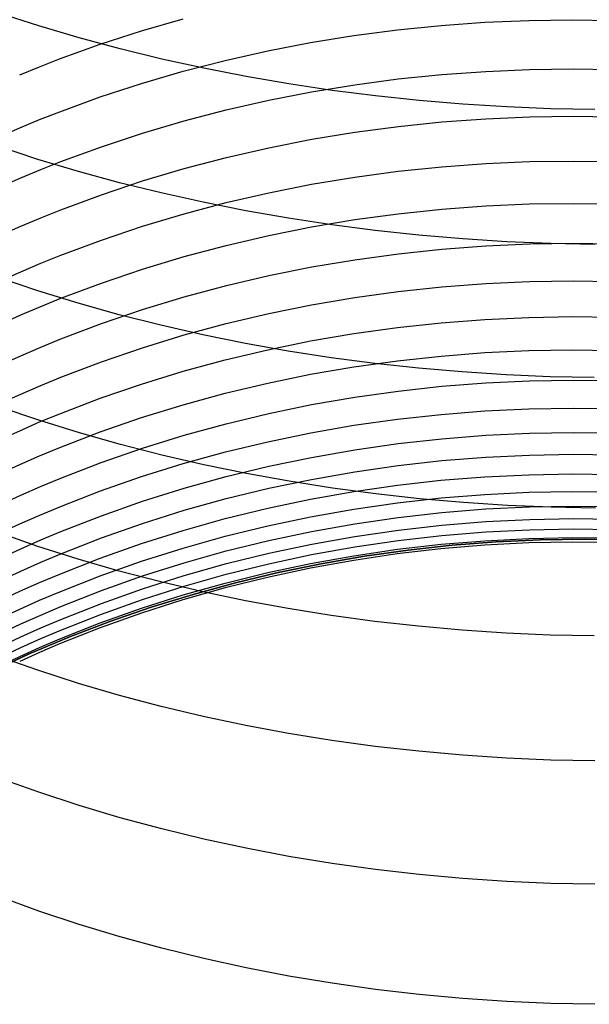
# Model space of a CAD drawing. Extents: x -383 to 1849, y -1185 to -529.
# Tile 298 of 656: x 244.01 to 250.37, y -1094.43 to -1083.43. Entities that reach past the tile are written whole.
import ezdxf

# ---------------------------------------------------------------- set-up
doc = ezdxf.new("R2010")
doc.units = 0
doc.layers.add('PREDEFINITO', color=7, linetype='CONTINUOUS')

msp = doc.modelspace()

# ---------------------------------------------------------------- linework, layer by layer
at = {"layer": 'PREDEFINITO'}
for p, q in [((244.224, -1083.498, 651.996), (243.779, -1083.355, 651.855)), ((245.37, -1083.553, 605.981), (245.835, -1083.419, 605.919)), ((249.204, -1083.458, 604.308), (249.695, -1083.438, 604.292)), ((249.695, -1083.438, 604.292), (250.187, -1083.431, 604.28)), ((250.187, -1083.431, 604.28), (250.679, -1083.439, 604.274)), ((244.675, -1083.631, 652.127), (244.224, -1083.498, 651.996)), ((247.742, -1083.606, 604.39), (248.227, -1083.543, 604.357)), ((248.227, -1083.543, 604.357), (248.715, -1083.493, 604.33)), ((248.715, -1083.493, 604.33), (249.204, -1083.458, 604.308)), ((245.133, -1083.755, 652.246), (244.675, -1083.631, 652.127)), ((244.91, -1083.703, 606.049), (245.37, -1083.553, 605.981)), ((247.259, -1083.684, 604.428), (247.742, -1083.606, 604.39)), ((244.457, -1083.866, 606.123), (244.91, -1083.703, 606.049)), ((245.597, -1083.868, 652.355), (245.133, -1083.755, 652.246)), ((246.78, -1083.777, 604.472), (247.259, -1083.684, 604.428)), ((244.233, -1083.954, 606.162), (244.457, -1083.866, 606.123)), ((246.066, -1083.97, 652.452), (245.597, -1083.868, 652.355)), ((246.306, -1083.884, 604.521), (246.78, -1083.777, 604.472)), ((244.011, -1084.045, 606.203), (244.233, -1083.954, 606.162)), ((245.835, -1084.005, 604.575), (246.306, -1083.884, 604.521)), ((246.539, -1084.063, 652.539), (246.066, -1083.97, 652.452)), ((249.214, -1084.006, 602.963), (249.704, -1083.986, 602.947)), ((249.704, -1083.986, 602.947), (250.195, -1083.979, 602.936)), ((250.195, -1083.979, 602.936), (250.687, -1083.987, 602.93)), ((245.37, -1084.141, 604.635), (245.835, -1084.005, 604.575)), ((247.017, -1084.145, 652.615), (246.539, -1084.063, 652.539)), ((247.752, -1084.156, 603.042), (248.237, -1084.091, 603.011)), ((248.237, -1084.091, 603.011), (248.724, -1084.042, 602.984)), ((248.724, -1084.042, 602.984), (249.214, -1084.006, 602.963)), ((244.911, -1084.292, 604.7), (245.37, -1084.141, 604.635)), ((247.498, -1084.218, 652.679), (247.017, -1084.145, 652.615)), ((247.27, -1084.235, 603.079), (247.752, -1084.156, 603.042)), ((244.458, -1084.457, 604.771), (244.911, -1084.292, 604.7)), ((246.791, -1084.328, 603.12), (247.27, -1084.235, 603.079)), ((247.983, -1084.279, 652.733), (247.498, -1084.218, 652.679)), ((248.47, -1084.331, 652.776), (247.983, -1084.279, 652.733)), ((246.317, -1084.436, 603.167), (246.791, -1084.328, 603.12)), ((248.959, -1084.372, 652.807), (248.47, -1084.331, 652.776)), ((249.449, -1084.403, 652.828), (248.959, -1084.372, 652.807)), ((249.94, -1084.423, 652.837), (249.449, -1084.403, 652.828)), ((250.432, -1084.433, 652.836), (249.94, -1084.423, 652.837)), ((244.234, -1084.545, 604.808), (244.458, -1084.457, 604.771)), ((245.847, -1084.559, 603.219), (246.317, -1084.436, 603.167)), ((248.725, -1084.571, 601.631), (249.214, -1084.535, 601.611)), ((249.214, -1084.535, 601.611), (249.705, -1084.514, 601.595)), ((249.705, -1084.514, 601.595), (250.196, -1084.508, 601.584)), ((250.196, -1084.508, 601.584), (250.688, -1084.516, 601.578)), ((243.792, -1084.733, 604.887), (244.012, -1084.637, 604.847)), ((244.012, -1084.637, 604.847), (244.234, -1084.545, 604.808)), ((245.382, -1084.696, 603.277), (245.847, -1084.559, 603.219)), ((247.753, -1084.686, 601.687), (248.238, -1084.621, 601.657)), ((248.238, -1084.621, 601.657), (248.725, -1084.571, 601.631)), ((244.923, -1084.848, 603.339), (245.382, -1084.696, 603.277)), ((247.271, -1084.765, 601.722), (247.753, -1084.686, 601.687)), ((244.215, -1084.989, 650.636), (243.77, -1084.843, 650.498)), ((244.47, -1085.015, 603.406), (244.923, -1084.848, 603.339)), ((246.318, -1084.968, 601.807), (246.792, -1084.86, 601.762)), ((246.792, -1084.86, 601.762), (247.271, -1084.765, 601.722)), ((245.848, -1085.092, 601.856), (246.318, -1084.968, 601.807)), ((244.667, -1085.124, 650.764), (244.215, -1084.989, 650.636)), ((244.246, -1085.104, 603.442), (244.47, -1085.015, 603.406)), ((248.237, -1085.123, 600.294), (248.725, -1085.072, 600.269)), ((248.725, -1085.072, 600.269), (249.214, -1085.036, 600.25)), ((249.214, -1085.036, 600.25), (249.704, -1085.015, 600.234)), ((249.704, -1085.015, 600.234), (250.196, -1085.008, 600.224)), ((250.196, -1085.008, 600.224), (250.687, -1085.016, 600.217)), ((243.804, -1085.293, 603.517), (244.024, -1085.197, 603.479)), ((244.024, -1085.197, 603.479), (244.246, -1085.104, 603.442)), ((245.125, -1085.25, 650.881), (244.667, -1085.124, 650.764)), ((245.383, -1085.23, 601.91), (245.848, -1085.092, 601.856)), ((247.27, -1085.268, 600.356), (247.752, -1085.188, 600.323)), ((247.752, -1085.188, 600.323), (248.237, -1085.123, 600.294)), ((244.924, -1085.384, 601.97), (245.383, -1085.23, 601.91)), ((245.59, -1085.365, 650.987), (245.125, -1085.25, 650.881)), ((246.792, -1085.363, 600.394), (247.27, -1085.268, 600.356)), ((244.471, -1085.552, 602.034), (244.924, -1085.384, 601.97)), ((246.059, -1085.469, 651.083), (245.59, -1085.365, 650.987)), ((246.317, -1085.473, 600.437), (246.792, -1085.363, 600.394)), ((245.847, -1085.598, 600.484), (246.317, -1085.473, 600.437)), ((246.534, -1085.564, 651.167), (246.059, -1085.469, 651.083)), ((248.725, -1085.546, 598.897), (249.214, -1085.51, 598.878)), ((249.214, -1085.51, 598.878), (249.704, -1085.488, 598.863)), ((249.704, -1085.488, 598.863), (250.196, -1085.481, 598.853)), ((250.196, -1085.481, 598.853), (250.687, -1085.489, 598.846)), ((244.247, -1085.642, 602.068), (244.471, -1085.552, 602.034)), ((245.383, -1085.737, 600.535), (245.847, -1085.598, 600.484)), ((247.012, -1085.647, 651.241), (246.534, -1085.564, 651.167)), ((247.752, -1085.663, 598.948), (248.237, -1085.597, 598.92)), ((248.237, -1085.597, 598.92), (248.725, -1085.546, 598.897)), ((243.804, -1085.832, 602.139), (244.025, -1085.735, 602.103)), ((244.025, -1085.735, 602.103), (244.247, -1085.642, 602.068)), ((244.923, -1085.892, 600.591), (245.383, -1085.737, 600.535)), ((246.792, -1085.84, 599.016), (247.27, -1085.744, 598.98)), ((247.494, -1085.721, 651.305), (247.012, -1085.647, 651.241)), ((247.27, -1085.744, 598.98), (247.752, -1085.663, 598.948)), ((247.979, -1085.784, 651.357), (247.494, -1085.721, 651.305)), ((246.317, -1085.95, 599.056), (246.792, -1085.84, 599.016)), ((248.467, -1085.836, 651.399), (247.979, -1085.784, 651.357)), ((248.957, -1085.878, 651.43), (248.467, -1085.836, 651.399)), ((244.47, -1086.061, 600.652), (244.923, -1085.892, 600.591)), ((245.847, -1086.076, 599.101), (246.317, -1085.95, 599.056)), ((248.725, -1085.993, 597.514), (249.214, -1085.956, 597.496)), ((249.448, -1085.909, 651.45), (248.957, -1085.878, 651.43)), ((249.214, -1085.956, 597.496), (249.705, -1085.934, 597.481)), ((249.94, -1085.929, 651.459), (249.448, -1085.909, 651.45)), ((249.705, -1085.934, 597.481), (250.196, -1085.927, 597.471)), ((250.433, -1085.939, 651.457), (249.94, -1085.929, 651.459)), ((250.196, -1085.927, 597.471), (250.687, -1085.934, 597.464)), ((244.247, -1086.151, 600.684), (244.47, -1086.061, 600.652)), ((245.383, -1086.216, 599.15), (245.847, -1086.076, 599.101)), ((247.753, -1086.111, 597.563), (248.238, -1086.044, 597.536)), ((248.238, -1086.044, 597.536), (248.725, -1085.993, 597.514)), ((244.024, -1086.245, 600.717), (244.247, -1086.151, 600.684)), ((247.271, -1086.192, 597.593), (247.753, -1086.111, 597.563)), ((243.804, -1086.343, 600.752), (244.024, -1086.245, 600.717)), ((244.923, -1086.372, 599.203), (245.383, -1086.216, 599.15)), ((246.318, -1086.4, 597.665), (246.792, -1086.288, 597.627)), ((246.792, -1086.288, 597.627), (247.271, -1086.192, 597.593)), ((244.213, -1086.459, 649.255), (243.769, -1086.31, 649.119)), ((244.471, -1086.542, 599.26), (244.923, -1086.372, 599.203)), ((245.848, -1086.526, 597.707), (246.318, -1086.4, 597.665)), ((248.724, -1086.414, 596.116), (249.213, -1086.377, 596.099)), ((249.213, -1086.377, 596.099), (249.704, -1086.355, 596.085)), ((249.704, -1086.355, 596.085), (250.195, -1086.347, 596.074)), ((250.195, -1086.347, 596.074), (250.687, -1086.355, 596.068)), ((244.665, -1086.598, 649.38), (244.213, -1086.459, 649.255)), ((247.752, -1086.533, 596.163), (248.237, -1086.466, 596.138)), ((248.237, -1086.466, 596.138), (248.724, -1086.414, 596.116)), ((244.247, -1086.633, 599.29), (244.471, -1086.542, 599.26)), ((245.123, -1086.726, 649.495), (244.665, -1086.598, 649.38)), ((245.383, -1086.668, 597.753), (245.848, -1086.526, 597.707)), ((246.791, -1086.712, 596.224), (247.27, -1086.615, 596.191)), ((247.27, -1086.615, 596.191), (247.752, -1086.533, 596.163)), ((243.804, -1086.826, 599.354), (244.024, -1086.728, 599.322)), ((244.024, -1086.728, 599.322), (244.247, -1086.633, 599.29)), ((244.924, -1086.824, 597.803), (245.383, -1086.668, 597.753)), ((245.587, -1086.843, 649.599), (245.123, -1086.726, 649.495)), ((246.317, -1086.824, 596.259), (246.791, -1086.712, 596.224)), ((244.471, -1086.996, 597.857), (244.924, -1086.824, 597.803)), ((246.056, -1086.949, 649.693), (245.587, -1086.843, 649.599)), ((245.847, -1086.951, 596.299), (246.317, -1086.824, 596.259)), ((248.227, -1086.868, 594.725), (248.715, -1086.815, 594.705)), ((248.715, -1086.815, 594.705), (249.204, -1086.777, 594.688)), ((249.204, -1086.777, 594.688), (249.695, -1086.755, 594.674)), ((249.695, -1086.755, 594.674), (250.187, -1086.747, 594.664)), ((250.187, -1086.747, 594.664), (250.679, -1086.754, 594.657)), ((245.382, -1087.094, 596.342), (245.847, -1086.951, 596.299)), ((246.53, -1087.046, 649.776), (246.056, -1086.949, 649.693)), ((247.259, -1087.018, 594.776), (247.742, -1086.935, 594.749)), ((247.742, -1086.935, 594.749), (248.227, -1086.868, 594.725)), ((244.247, -1087.087, 597.886), (244.471, -1086.996, 597.857)), ((247.008, -1087.131, 649.848), (246.53, -1087.046, 649.776)), ((246.78, -1087.116, 594.807), (247.259, -1087.018, 594.776)), ((244.025, -1087.183, 597.915), (244.247, -1087.087, 597.886)), ((244.923, -1087.251, 596.389), (245.382, -1087.094, 596.342)), ((246.305, -1087.228, 594.84), (246.78, -1087.116, 594.807)), ((247.49, -1087.206, 649.91), (247.008, -1087.131, 649.848)), ((248.715, -1087.187, 593.279), (249.204, -1087.149, 593.263)), ((249.204, -1087.149, 593.263), (249.695, -1087.126, 593.249)), ((249.695, -1087.126, 593.249), (250.187, -1087.118, 593.239)), ((250.187, -1087.118, 593.239), (250.679, -1087.125, 593.232)), ((243.804, -1087.282, 597.945), (244.025, -1087.183, 597.915)), ((244.47, -1087.424, 596.44), (244.923, -1087.251, 596.389)), ((245.835, -1087.356, 594.878), (246.305, -1087.228, 594.84)), ((247.975, -1087.27, 649.962), (247.49, -1087.206, 649.91)), ((247.742, -1087.308, 593.321), (248.227, -1087.24, 593.298)), ((248.462, -1087.323, 650.003), (247.975, -1087.27, 649.962)), ((248.227, -1087.24, 593.298), (248.715, -1087.187, 593.279)), ((245.37, -1087.5, 594.918), (245.835, -1087.356, 594.878)), ((246.781, -1087.489, 593.375), (247.259, -1087.391, 593.346)), ((247.259, -1087.391, 593.346), (247.742, -1087.308, 593.321)), ((248.951, -1087.365, 650.033), (248.462, -1087.323, 650.003)), ((249.442, -1087.397, 650.052), (248.951, -1087.365, 650.033)), ((249.934, -1087.418, 650.061), (249.442, -1087.397, 650.052)), ((244.246, -1087.516, 596.467), (244.47, -1087.424, 596.44)), ((244.911, -1087.658, 594.962), (245.37, -1087.5, 594.918)), ((246.306, -1087.603, 593.407), (246.781, -1087.489, 593.375)), ((248.724, -1087.525, 591.849), (249.213, -1087.487, 591.834)), ((249.213, -1087.487, 591.834), (249.703, -1087.464, 591.821)), ((249.703, -1087.464, 591.821), (250.195, -1087.456, 591.811)), ((250.426, -1087.428, 650.06), (249.934, -1087.418, 650.061)), ((250.195, -1087.456, 591.811), (250.686, -1087.463, 591.804)), ((243.804, -1087.711, 596.523), (244.024, -1087.612, 596.494)), ((244.024, -1087.612, 596.494), (244.246, -1087.516, 596.467)), ((245.836, -1087.731, 593.441), (246.306, -1087.603, 593.407)), ((247.751, -1087.647, 591.889), (248.236, -1087.578, 591.867)), ((248.236, -1087.578, 591.867), (248.724, -1087.525, 591.849)), ((244.458, -1087.832, 595.01), (244.911, -1087.658, 594.962)), ((246.791, -1087.829, 591.94), (247.269, -1087.73, 591.913)), ((247.269, -1087.73, 591.913), (247.751, -1087.647, 591.889)), ((244.225, -1087.905, 647.848), (243.78, -1087.754, 647.715)), ((244.234, -1087.924, 595.034), (244.458, -1087.832, 595.01)), ((245.371, -1087.875, 593.479), (245.836, -1087.731, 593.441)), ((246.316, -1087.943, 591.969), (246.791, -1087.829, 591.94)), ((248.228, -1087.893, 590.471), (248.716, -1087.839, 590.454)), ((248.716, -1087.839, 590.454), (249.205, -1087.8, 590.439)), ((249.205, -1087.8, 590.439), (249.696, -1087.777, 590.427)), ((249.696, -1087.777, 590.427), (250.188, -1087.769, 590.417)), ((250.188, -1087.769, 590.417), (250.68, -1087.775, 590.41)), ((244.012, -1088.021, 595.06), (244.234, -1087.924, 595.034)), ((244.677, -1088.046, 647.97), (244.225, -1087.905, 647.848)), ((244.911, -1088.034, 593.52), (245.371, -1087.875, 593.479)), ((245.846, -1088.072, 592.002), (246.316, -1087.943, 591.969)), ((247.743, -1087.961, 590.491), (248.228, -1087.893, 590.471)), ((243.791, -1088.121, 595.087), (244.012, -1088.021, 595.06)), ((244.458, -1088.208, 593.564), (244.911, -1088.034, 593.52)), ((245.135, -1088.176, 648.082), (244.677, -1088.046, 647.97)), ((246.781, -1088.145, 590.538), (247.26, -1088.046, 590.513)), ((247.26, -1088.046, 590.513), (247.743, -1087.961, 590.491)), ((249.213, -1088.073, 589.056), (249.704, -1088.05, 589.044)), ((249.704, -1088.05, 589.044), (250.195, -1088.041, 589.034)), ((250.195, -1088.041, 589.034), (250.687, -1088.048, 589.027)), ((245.381, -1088.216, 592.037), (245.846, -1088.072, 592.002)), ((246.307, -1088.259, 590.566), (246.781, -1088.145, 590.538)), ((247.752, -1088.235, 589.104), (248.237, -1088.166, 589.086)), ((248.237, -1088.166, 589.086), (248.724, -1088.112, 589.07)), ((248.724, -1088.112, 589.07), (249.213, -1088.073, 589.056)), ((244.234, -1088.301, 593.588), (244.458, -1088.208, 593.564)), ((244.922, -1088.376, 592.075), (245.381, -1088.216, 592.037)), ((245.599, -1088.295, 648.183), (245.135, -1088.176, 648.082)), ((245.836, -1088.389, 590.596), (246.307, -1088.259, 590.566)), ((247.27, -1088.319, 589.125), (247.752, -1088.235, 589.104)), ((244.012, -1088.398, 593.612), (244.234, -1088.301, 593.588)), ((244.469, -1088.551, 592.116), (244.922, -1088.376, 592.075)), ((245.371, -1088.534, 590.628), (245.836, -1088.389, 590.596)), ((246.068, -1088.403, 648.275), (245.599, -1088.295, 648.183)), ((246.791, -1088.419, 589.147), (247.27, -1088.319, 589.125)), ((248.237, -1088.41, 587.704), (248.724, -1088.356, 587.689)), ((248.724, -1088.356, 587.689), (249.214, -1088.317, 587.676)), ((249.214, -1088.317, 587.676), (249.704, -1088.293, 587.665)), ((249.704, -1088.293, 587.665), (250.195, -1088.285, 587.655)), ((250.195, -1088.285, 587.655), (250.687, -1088.291, 587.648)), ((243.791, -1088.498, 593.636), (244.012, -1088.398, 593.612)), ((246.542, -1088.501, 648.356), (246.068, -1088.403, 648.275)), ((246.317, -1088.534, 589.172), (246.791, -1088.419, 589.147)), ((247.27, -1088.565, 587.739), (247.752, -1088.48, 587.721)), ((247.752, -1088.48, 587.721), (248.237, -1088.41, 587.704)), ((244.245, -1088.645, 592.137), (244.469, -1088.551, 592.116)), ((244.912, -1088.695, 590.663), (245.371, -1088.534, 590.628)), ((245.847, -1088.664, 589.199), (246.317, -1088.534, 589.172)), ((247.021, -1088.587, 648.426), (246.542, -1088.501, 648.356)), ((246.792, -1088.665, 587.76), (247.27, -1088.565, 587.739)), ((247.502, -1088.663, 648.487), (247.021, -1088.587, 648.426)), ((248.227, -1088.631, 586.306), (248.714, -1088.576, 586.293)), ((248.714, -1088.576, 586.293), (249.204, -1088.537, 586.28)), ((249.204, -1088.537, 586.28), (249.695, -1088.513, 586.27)), ((249.695, -1088.513, 586.27), (250.187, -1088.504, 586.26)), ((250.187, -1088.504, 586.26), (250.679, -1088.51, 586.253)), ((244.023, -1088.742, 592.16), (244.245, -1088.645, 592.137)), ((244.459, -1088.871, 590.7), (244.912, -1088.695, 590.663)), ((245.382, -1088.81, 589.228), (245.847, -1088.664, 589.199)), ((246.317, -1088.78, 587.782), (246.792, -1088.665, 587.76)), ((247.259, -1088.786, 586.339), (247.741, -1088.701, 586.322)), ((247.987, -1088.728, 648.536), (247.502, -1088.663, 648.487)), ((247.741, -1088.701, 586.322), (248.227, -1088.631, 586.306)), ((249.204, -1088.733, 584.802), (249.695, -1088.708, 584.792)), ((249.695, -1088.708, 584.792), (250.187, -1088.699, 584.783)), ((250.187, -1088.699, 584.783), (250.679, -1088.705, 584.775)), ((243.803, -1088.843, 592.182), (244.023, -1088.742, 592.16)), ((244.923, -1088.971, 589.259), (245.382, -1088.81, 589.228)), ((245.847, -1088.911, 587.806), (246.317, -1088.78, 587.782)), ((246.78, -1088.887, 586.357), (247.259, -1088.786, 586.339)), ((247.742, -1088.897, 584.84), (248.227, -1088.827, 584.826)), ((248.474, -1088.781, 648.576), (247.987, -1088.728, 648.536)), ((248.227, -1088.827, 584.826), (248.715, -1088.772, 584.814)), ((248.964, -1088.824, 648.605), (248.474, -1088.781, 648.576)), ((248.715, -1088.772, 584.814), (249.204, -1088.733, 584.802)), ((249.455, -1088.856, 648.623), (248.964, -1088.824, 648.605)), ((244.235, -1088.964, 590.72), (244.459, -1088.871, 590.7)), ((245.382, -1089.058, 587.832), (245.847, -1088.911, 587.806)), ((246.305, -1089.003, 586.377), (246.78, -1088.887, 586.357)), ((247.259, -1088.983, 584.856), (247.742, -1088.897, 584.84)), ((248.237, -1088.991, 583.335), (248.724, -1088.936, 583.323)), ((248.724, -1088.936, 583.323), (249.214, -1088.896, 583.312)), ((249.214, -1088.896, 583.312), (249.704, -1088.872, 583.302)), ((249.946, -1088.877, 648.632), (249.455, -1088.856, 648.623)), ((249.704, -1088.872, 583.302), (250.195, -1088.863, 583.293)), ((250.438, -1088.886, 648.629), (249.946, -1088.877, 648.632)), ((250.195, -1088.863, 583.293), (250.687, -1088.869, 583.285)), ((244.013, -1089.062, 590.74), (244.235, -1088.964, 590.72)), ((244.47, -1089.148, 589.293), (244.923, -1088.971, 589.259)), ((245.835, -1089.135, 586.398), (246.305, -1089.003, 586.377)), ((246.78, -1089.084, 584.872), (247.259, -1088.983, 584.856)), ((247.752, -1089.061, 583.347), (248.237, -1088.991, 583.335)), ((248.725, -1089.076, 581.834), (249.215, -1089.036, 581.824)), ((249.215, -1089.036, 581.824), (249.705, -1089.012, 581.814)), ((249.705, -1089.012, 581.814), (250.196, -1089.003, 581.806)), ((250.196, -1089.003, 581.806), (250.688, -1089.009, 581.798)), ((244.213, -1089.315, 646.404), (243.769, -1089.16, 646.275)), ((243.792, -1089.163, 590.761), (244.013, -1089.062, 590.74)), ((244.246, -1089.242, 589.31), (244.47, -1089.148, 589.293)), ((244.923, -1089.22, 587.86), (245.382, -1089.058, 587.832)), ((245.37, -1089.282, 586.421), (245.835, -1089.135, 586.398)), ((246.306, -1089.201, 584.89), (246.78, -1089.084, 584.872)), ((246.791, -1089.248, 583.376), (247.27, -1089.147, 583.361)), ((247.27, -1089.147, 583.361), (247.752, -1089.061, 583.347)), ((247.753, -1089.202, 581.856), (248.238, -1089.132, 581.845)), ((248.238, -1089.132, 581.845), (248.725, -1089.076, 581.834)), ((248.724, -1089.193, 580.353), (249.214, -1089.153, 580.344)), ((249.214, -1089.153, 580.344), (249.704, -1089.128, 580.335)), ((249.704, -1089.128, 580.335), (250.195, -1089.119, 580.326)), ((250.195, -1089.119, 580.326), (250.687, -1089.125, 580.318)), ((244.024, -1089.341, 589.328), (244.246, -1089.242, 589.31)), ((244.47, -1089.397, 587.889), (244.923, -1089.22, 587.86)), ((245.835, -1089.333, 584.908), (246.306, -1089.201, 584.89)), ((246.317, -1089.365, 583.391), (246.791, -1089.248, 583.376)), ((247.271, -1089.288, 581.869), (247.753, -1089.202, 581.856)), ((247.752, -1089.32, 580.373), (248.237, -1089.249, 580.363)), ((248.237, -1089.249, 580.363), (248.724, -1089.193, 580.353)), ((248.715, -1089.291, 578.795), (249.204, -1089.251, 578.787)), ((248.838, -1089.302), (249.329, -1089.264)), ((249.329, -1089.264, 575.5), (248.838, -1089.302, 575.5)), ((248.838, -1089.302, 287.75), (249.329, -1089.264, 287.75)), ((249.204, -1089.251, 578.787), (249.695, -1089.226, 578.779)), ((249.329, -1089.264), (249.821, -1089.242)), ((249.821, -1089.242, 575.5), (249.329, -1089.264, 575.5)), ((249.329, -1089.264, 287.75), (249.821, -1089.242, 287.75)), ((250.186, -1089.266, 576.557), (249.694, -1089.276, 576.564)), ((249.695, -1089.226, 578.779), (250.187, -1089.216, 578.77)), ((249.821, -1089.242), (250.313, -1089.234)), ((250.313, -1089.234, 575.5), (249.821, -1089.242, 575.5)), ((249.821, -1089.242, 287.75), (250.313, -1089.234, 287.75)), ((250.678, -1089.27, 576.548), (250.186, -1089.266, 576.557)), ((250.187, -1089.216, 578.77), (250.679, -1089.221, 578.762)), ((250.313, -1089.234), (250.806, -1089.242)), ((250.806, -1089.242, 575.5), (250.313, -1089.234, 575.5)), ((250.313, -1089.234, 287.75), (250.806, -1089.242, 287.75)), ((243.803, -1089.442, 589.347), (244.024, -1089.341, 589.328)), ((244.665, -1089.458, 646.524), (244.213, -1089.315, 646.404)), ((244.911, -1089.444, 586.445), (245.37, -1089.282, 586.421)), ((245.37, -1089.48, 584.928), (245.835, -1089.333, 584.908)), ((245.847, -1089.497, 583.408), (246.317, -1089.365, 583.391)), ((246.793, -1089.39, 581.881), (247.271, -1089.288, 581.869)), ((247.27, -1089.406, 580.384), (247.752, -1089.32, 580.373)), ((247.742, -1089.418, 578.811), (248.227, -1089.347, 578.803)), ((247.862, -1089.424), (248.349, -1089.356)), ((248.349, -1089.356, 575.5), (247.862, -1089.424, 575.5)), ((247.862, -1089.424, 287.75), (248.349, -1089.356, 287.75)), ((248.714, -1089.343, 576.576), (248.226, -1089.399, 576.58)), ((248.227, -1089.347, 578.803), (248.715, -1089.291, 578.795)), ((248.349, -1089.356), (248.838, -1089.302)), ((248.838, -1089.302, 575.5), (248.349, -1089.356, 575.5)), ((248.349, -1089.356, 287.75), (248.838, -1089.302, 287.75)), ((249.203, -1089.302, 576.571), (248.714, -1089.343, 576.576)), ((249.694, -1089.276, 576.564), (249.203, -1089.302, 576.571)), ((244.246, -1089.492, 587.905), (244.47, -1089.397, 587.889)), ((244.458, -1089.623, 586.471), (244.911, -1089.444, 586.445)), ((245.123, -1089.59, 646.633), (244.665, -1089.458, 646.524)), ((244.911, -1089.643, 584.95), (245.37, -1089.48, 584.928)), ((246.318, -1089.507, 581.895), (246.793, -1089.39, 581.881)), ((246.791, -1089.508, 580.394), (247.27, -1089.406, 580.384)), ((247.741, -1089.471, 576.584), (247.258, -1089.558, 576.586)), ((247.259, -1089.505, 578.82), (247.742, -1089.418, 578.811)), ((247.377, -1089.508), (247.862, -1089.424)), ((247.862, -1089.424, 575.5), (247.377, -1089.508, 575.5)), ((247.377, -1089.508, 287.75), (247.862, -1089.424, 287.75)), ((248.226, -1089.399, 576.58), (247.741, -1089.471, 576.584)), ((243.804, -1089.693, 587.937), (244.024, -1089.59, 587.921)), ((244.024, -1089.59, 587.921), (244.246, -1089.492, 587.905)), ((245.587, -1089.711, 646.733), (245.123, -1089.59, 646.633)), ((245.382, -1089.644, 583.425), (245.847, -1089.497, 583.408)), ((245.848, -1089.639, 581.909), (246.318, -1089.507, 581.895)), ((246.317, -1089.625, 580.406), (246.791, -1089.508, 580.394)), ((247.258, -1089.558, 576.586), (246.779, -1089.66, 576.586)), ((246.78, -1089.607, 578.828), (247.259, -1089.505, 578.82)), ((246.896, -1089.607), (247.377, -1089.508)), ((247.377, -1089.508, 575.5), (246.896, -1089.607, 575.5)), ((246.896, -1089.607, 287.75), (247.377, -1089.508, 287.75)), ((244.234, -1089.718, 586.485), (244.458, -1089.623, 586.471)), ((244.458, -1089.821, 584.972), (244.911, -1089.643, 584.95)), ((244.923, -1089.808, 583.443), (245.382, -1089.644, 583.425)), ((245.383, -1089.788, 581.924), (245.848, -1089.639, 581.909)), ((245.847, -1089.758, 580.417), (246.317, -1089.625, 580.406)), ((246.779, -1089.66, 576.586), (246.305, -1089.778, 576.586)), ((246.306, -1089.724, 578.836), (246.78, -1089.607, 578.828)), ((246.419, -1089.721), (246.896, -1089.607)), ((246.896, -1089.607, 575.5), (246.419, -1089.721, 575.5)), ((246.419, -1089.721, 287.75), (246.896, -1089.607, 287.75)), ((243.791, -1089.919, 586.513), (244.011, -1089.816, 586.499)), ((244.011, -1089.816, 586.499), (244.234, -1089.718, 586.485)), ((244.47, -1089.987, 583.463), (244.923, -1089.808, 583.443)), ((244.924, -1089.951, 581.939), (245.383, -1089.788, 581.924)), ((245.382, -1089.906, 580.429), (245.847, -1089.758, 580.417)), ((246.056, -1089.822, 646.822), (245.587, -1089.711, 646.733)), ((246.305, -1089.778, 576.586), (245.834, -1089.911, 576.585)), ((245.835, -1089.857, 578.844), (246.306, -1089.724, 578.836)), ((245.947, -1089.85), (246.419, -1089.721)), ((246.419, -1089.721, 575.5), (245.947, -1089.85, 575.5)), ((245.947, -1089.85, 287.75), (246.419, -1089.721, 287.75)), ((244.012, -1090.015, 584.995), (244.234, -1089.916, 584.984)), ((244.234, -1089.916, 584.984), (244.458, -1089.821, 584.972)), ((244.923, -1090.07, 580.441), (245.382, -1089.906, 580.429)), ((245.834, -1089.911, 576.585), (245.369, -1090.06, 576.582)), ((245.37, -1090.006, 578.851), (245.835, -1089.857, 578.844)), ((245.479, -1089.995), (245.947, -1089.85)), ((245.947, -1089.85, 575.5), (245.479, -1089.995, 575.5)), ((245.479, -1089.995, 287.75), (245.947, -1089.85, 287.75)), ((246.53, -1089.921, 646.901), (246.056, -1089.822, 646.822)), ((247.008, -1090.009, 646.97), (246.53, -1089.921, 646.901)), ((243.791, -1090.118, 585.008), (244.012, -1090.015, 584.995)), ((244.246, -1090.082, 583.473), (244.47, -1089.987, 583.463)), ((244.471, -1090.131, 581.955), (244.924, -1089.951, 581.939)), ((244.911, -1090.17, 578.859), (245.37, -1090.006, 578.851)), ((245.017, -1090.155), (245.479, -1089.995)), ((245.479, -1089.995, 575.5), (245.017, -1090.155, 575.5)), ((245.017, -1090.155, 287.75), (245.479, -1089.995, 287.75)), ((247.49, -1090.086, 647.029), (247.008, -1090.009, 646.97)), ((244.024, -1090.181, 583.483), (244.246, -1090.082, 583.473)), ((244.247, -1090.226, 581.964), (244.471, -1090.131, 581.955)), ((244.47, -1090.25, 580.454), (244.923, -1090.07, 580.441)), ((245.369, -1090.06, 576.582), (244.91, -1090.224, 576.578)), ((247.975, -1090.152, 647.078), (247.49, -1090.086, 647.029)), ((243.803, -1090.284, 583.493), (244.024, -1090.181, 583.483)), ((244.025, -1090.326, 581.972), (244.247, -1090.226, 581.964)), ((244.246, -1090.345, 580.46), (244.47, -1090.25, 580.454)), ((244.91, -1090.224, 576.578), (244.457, -1090.404, 576.573)), ((244.458, -1090.349, 578.867), (244.911, -1090.17, 578.859)), ((244.56, -1090.33), (245.017, -1090.155)), ((245.017, -1090.155, 575.5), (244.56, -1090.33, 575.5)), ((244.56, -1090.33, 287.75), (245.017, -1090.155, 287.75)), ((248.462, -1090.207, 647.117), (247.975, -1090.152, 647.078)), ((248.952, -1090.251, 647.146), (248.462, -1090.207, 647.117)), ((249.442, -1090.283, 647.164), (248.952, -1090.251, 647.146)), ((243.805, -1090.429, 581.981), (244.025, -1090.326, 581.972)), ((244.024, -1090.445, 580.467), (244.246, -1090.345, 580.46)), ((244.111, -1090.52), (244.56, -1090.33)), ((244.56, -1090.33, 575.5), (244.111, -1090.52, 575.5)), ((244.111, -1090.52, 287.75), (244.56, -1090.33, 287.75)), ((244.234, -1090.445, 578.871), (244.458, -1090.349, 578.867)), ((249.934, -1090.305, 647.172), (249.442, -1090.283, 647.164)), ((250.426, -1090.315, 647.17), (249.934, -1090.305, 647.172)), ((243.803, -1090.548, 580.473), (244.024, -1090.445, 580.467)), ((244.012, -1090.544, 578.874), (244.234, -1090.445, 578.871)), ((244.457, -1090.404, 576.573), (244.233, -1090.5, 576.57)), ((243.669, -1090.726), (244.111, -1090.52)), ((244.111, -1090.52, 575.5), (243.669, -1090.726, 575.5)), ((243.669, -1090.726, 287.75), (244.111, -1090.52, 287.75)), ((244.215, -1090.699, 644.935), (243.77, -1090.543, 644.808)), ((243.792, -1090.648, 578.878), (244.012, -1090.544, 578.874)), ((244.233, -1090.5, 576.57), (244.011, -1090.6, 576.567)), ((244.667, -1090.845, 645.051), (244.215, -1090.699, 644.935)), ((245.126, -1090.979, 645.158), (244.667, -1090.845, 645.051)), ((245.59, -1091.102, 645.255), (245.126, -1090.979, 645.158)), ((246.059, -1091.214, 645.342), (245.59, -1091.102, 645.255)), ((246.534, -1091.315, 645.419), (246.059, -1091.214, 645.342)), ((247.012, -1091.404, 645.486), (246.534, -1091.315, 645.419)), ((247.494, -1091.482, 645.543), (247.012, -1091.404, 645.486)), ((247.98, -1091.549, 645.591), (247.494, -1091.482, 645.543)), ((248.467, -1091.604, 645.628), (247.98, -1091.549, 645.591)), ((248.957, -1091.648, 645.655), (248.467, -1091.604, 645.628)), ((249.448, -1091.681, 645.673), (248.957, -1091.648, 645.655)), ((249.94, -1091.702, 645.68), (249.448, -1091.681, 645.673)), ((250.433, -1091.712, 645.678), (249.94, -1091.702, 645.68)), ((244.224, -1092.062, 643.446), (243.779, -1091.903, 643.323)), ((244.675, -1092.21, 643.56), (244.224, -1092.062, 643.446)), ((245.133, -1092.347, 643.664), (244.675, -1092.21, 643.56)), ((245.597, -1092.472, 643.758), (245.133, -1092.347, 643.664)), ((246.066, -1092.585, 643.843), (245.597, -1092.472, 643.758)), ((246.539, -1092.687, 643.918), (246.066, -1092.585, 643.843)), ((247.017, -1092.778, 643.984), (246.539, -1092.687, 643.918)), ((247.498, -1092.857, 644.04), (247.017, -1092.778, 643.984)), ((247.982, -1092.925, 644.086), (247.498, -1092.857, 644.04)), ((248.469, -1092.981, 644.122), (247.982, -1092.925, 644.086)), ((248.958, -1093.026, 644.148), (248.469, -1092.981, 644.122)), ((249.449, -1093.059, 644.165), (248.958, -1093.026, 644.148)), ((249.94, -1093.08, 644.172), (249.449, -1093.059, 644.165)), ((250.431, -1093.09, 644.169), (249.94, -1093.08, 644.172)), ((244.224, -1093.389, 641.926), (243.78, -1093.228, 641.805)), ((244.676, -1093.539, 642.037), (244.224, -1093.389, 641.926)), ((245.134, -1093.678, 642.138), (244.676, -1093.539, 642.037)), ((245.597, -1093.805, 642.23), (245.134, -1093.678, 642.138)), ((246.066, -1093.92, 642.313), (245.597, -1093.805, 642.23)), ((246.539, -1094.024, 642.386), (246.066, -1093.92, 642.313)), ((247.017, -1094.116, 642.45), (246.539, -1094.024, 642.386)), ((247.498, -1094.196, 642.504), (247.017, -1094.116, 642.45)), ((247.983, -1094.265, 642.549), (247.498, -1094.196, 642.504)), ((248.47, -1094.322, 642.584), (247.983, -1094.265, 642.549)), ((248.958, -1094.367, 642.61), (248.47, -1094.322, 642.584)), ((249.449, -1094.4, 642.626), (248.958, -1094.367, 642.61)), ((249.94, -1094.422, 642.632), (249.449, -1094.4, 642.626)), ((250.431, -1094.431, 642.629), (249.94, -1094.422, 642.632))]:
    msp.add_line(p, q, dxfattribs=at)

doc.saveas('drawing.dxf')
